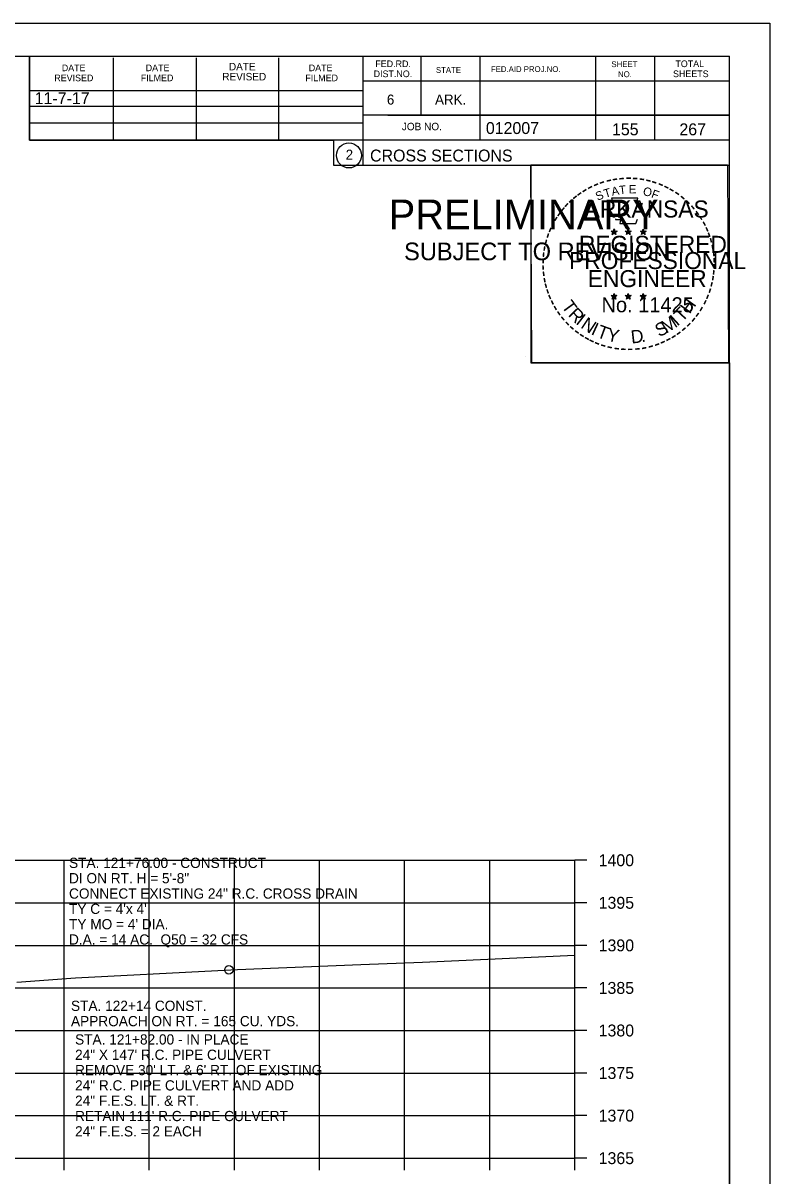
# Model space of a CAD drawing. Extents: x 1374311 to 1383814, y 384102 to 406278.
# Drawn here: x 1381703.8 to 1381791.6, y 385682.5 to 385818 of the extents above; entities that cross this region are included whole.
import ezdxf

# ---------------------------------------------------------------- set-up
doc = ezdxf.new("R2010")
doc.units = 0
for name, color, linetype in [('R_Axis', 7, 'Continuous'), ('R_Axis Annot', 7, 'Continuous'), ('R_Border', 7, 'Continuous'), ('R_Border Notes', 7, 'Continuous'), ('R_Border PE', 7, 'Continuous'), ('R_Border Prem', 7, 'Continuous'), ('R_Exist Surface', 7, 'Continuous'), ('R_Fin Surface', 7, 'Continuous'), ('R_Grid', 7, 'Continuous'), ('R_No Plot', 7, 'Continuous'), ('R_Water', 7, 'Continuous'), ('R_Water Annot', 7, 'Continuous')]:
    doc.layers.add(name, color=color, linetype=linetype)

msp = doc.modelspace()

# ---------------------------------------------------------------- linework, layer by layer
at = {"layer": 'R_Axis'}
for p, q in [((1381768.66, 385684.61), (1381768.66, 385719.61)), ((1381770.06, 385719.61), (1381768.66, 385719.61)), ((1381770.06, 385714.61), (1381768.66, 385714.61)), ((1381770.06, 385709.61), (1381768.66, 385709.61)), ((1381770.06, 385704.61), (1381768.66, 385704.61)), ((1381770.06, 385699.61), (1381768.66, 385699.61)), ((1381770.06, 385694.61), (1381768.66, 385694.61)), ((1381770.06, 385689.61), (1381768.66, 385689.61)), ((1381488.66, 385684.61), (1381768.66, 385684.61)), ((1381708.66, 385683.21), (1381708.66, 385684.61)), ((1381718.66, 385683.21), (1381718.66, 385684.61)), ((1381728.66, 385683.21), (1381728.66, 385684.61)), ((1381738.66, 385683.21), (1381738.66, 385684.61)), ((1381748.66, 385683.21), (1381748.66, 385684.61)), ((1381758.66, 385683.21), (1381758.66, 385684.61)), ((1381768.66, 385683.21), (1381768.66, 385684.61)), ((1381770.06, 385684.61), (1381768.66, 385684.61))]:
    msp.add_line(p, q, dxfattribs=at)
at = {"layer": 'R_Border'}
for p, q in [((1381470.66, 385814.07), (1381786.84, 385814.07)), ((1381704.58, 385804.19), (1381704.58, 385814.07)), ((1381714.44, 385804.19), (1381714.44, 385813.87)), ((1381724.2, 385804.19), (1381724.2, 385813.87)), ((1381733.88, 385804.19), (1381733.88, 385813.87)), ((1381743.74, 385814.07), (1381743.74, 385801.27)), ((1381750.58, 385814.07), (1381750.58, 385807.13)), ((1381757.52, 385814.07), (1381757.52, 385804.19)), ((1381771.1, 385814.07), (1381771.1, 385804.19)), ((1381778.04, 385814.07), (1381778.04, 385804.19)), ((1381786.84, 385608.61), (1381786.84, 385814.07)), ((1381786.84, 385811.13), (1381743.74, 385811.13)), ((1381786.84, 385811.15), (1381786.84, 385811.15)), ((1381704.58, 385810.05), (1381743.74, 385810.05)), ((1381704.58, 385808.19), (1381743.74, 385808.19)), ((1381704.58, 385804.19), (1381704.58, 385806.25)), ((1381704.58, 385806.25), (1381743.74, 385806.25)), ((1381786.84, 385807.13), (1381743.74, 385807.13)), ((1381746.7, 385807.13), (1381786.84, 385807.13)), ((1381786.84, 385804.19), (1381704.58, 385804.19)), ((1381743.74, 385801.27), (1381786.84, 385801.27))]:
    msp.add_line(p, q, dxfattribs=at)
msp.add_circle((1381742.12, 385802.41), 1.47, dxfattribs=at)
at = {"layer": 'R_Border PE'}
for p, q in [((1381772.92, 385793.53), (1381773.27, 385793.41)), ((1381772.92, 385793.53), (1381773.18, 385793.48)), ((1381772.92, 385793.53), (1381773.16, 385793.4)), ((1381773.06, 385793.12), (1381773.27, 385793.41)), ((1381773.06, 385793.12), (1381773.18, 385793.36)), ((1381773.06, 385793.12), (1381773.27, 385793.33)), ((1381773.27, 385793.78), (1381773.23, 385793.53)), ((1381773.27, 385793.41), (1381773.27, 385793.78)), ((1381773.27, 385793.78), (1381773.32, 385793.53)), ((1381773.62, 385793.53), (1381773.27, 385793.41)), ((1381773.48, 385793.12), (1381773.27, 385793.41)), ((1381773.48, 385793.12), (1381773.27, 385793.33)), ((1381773.62, 385793.53), (1381773.33, 385793.48)), ((1381773.48, 385793.12), (1381773.35, 385793.41)), ((1381773.62, 385793.53), (1381773.41, 385793.42)), ((1381774.59, 385793.53), (1381774.94, 385793.41)), ((1381774.59, 385793.53), (1381774.85, 385793.48)), ((1381774.59, 385793.53), (1381774.83, 385793.4)), ((1381774.73, 385793.12), (1381774.94, 385793.41)), ((1381774.73, 385793.12), (1381774.85, 385793.36)), ((1381774.73, 385793.12), (1381774.94, 385793.33)), ((1381774.94, 385793.78), (1381774.9, 385793.53)), ((1381774.94, 385793.41), (1381774.94, 385793.78)), ((1381774.94, 385793.78), (1381774.99, 385793.53)), ((1381775.29, 385793.53), (1381774.94, 385793.41)), ((1381775.15, 385793.12), (1381774.94, 385793.41)), ((1381775.15, 385793.12), (1381774.94, 385793.33)), ((1381775.29, 385793.53), (1381775, 385793.48)), ((1381775.15, 385793.12), (1381775.02, 385793.41)), ((1381775.29, 385793.53), (1381775.08, 385793.42)), ((1381776.36, 385793.51), (1381776.71, 385793.4)), ((1381776.36, 385793.51), (1381776.61, 385793.47)), ((1381776.36, 385793.51), (1381776.59, 385793.39)), ((1381776.49, 385793.11), (1381776.71, 385793.4)), ((1381776.49, 385793.11), (1381776.62, 385793.35)), ((1381776.49, 385793.11), (1381776.7, 385793.32)), ((1381776.71, 385793.77), (1381776.66, 385793.52)), ((1381776.92, 385793.11), (1381776.7, 385793.32)), ((1381776.71, 385793.4), (1381776.71, 385793.77)), ((1381776.71, 385793.77), (1381776.75, 385793.52)), ((1381777.05, 385793.51), (1381776.71, 385793.4)), ((1381776.92, 385793.11), (1381776.71, 385793.4)), ((1381777.05, 385793.51), (1381776.77, 385793.46)), ((1381776.92, 385793.11), (1381776.78, 385793.4)), ((1381777.05, 385793.51), (1381776.85, 385793.41)), ((1381772.92, 385785.95), (1381773.27, 385785.84)), ((1381772.92, 385785.95), (1381773.17, 385785.91)), ((1381772.92, 385785.95), (1381773.16, 385785.83)), ((1381773.05, 385785.54), (1381773.27, 385785.84)), ((1381773.27, 385786.21), (1381773.23, 385785.95)), ((1381773.27, 385785.84), (1381773.27, 385786.21)), ((1381773.27, 385786.21), (1381773.32, 385785.96)), ((1381773.61, 385785.95), (1381773.27, 385785.84)), ((1381773.48, 385785.54), (1381773.27, 385785.84)), ((1381773.61, 385785.95), (1381773.33, 385785.9)), ((1381773.48, 385785.54), (1381773.34, 385785.84)), ((1381773.61, 385785.95), (1381773.41, 385785.85)), ((1381774.59, 385785.95), (1381774.94, 385785.84)), ((1381774.59, 385785.95), (1381774.84, 385785.91)), ((1381774.59, 385785.95), (1381774.82, 385785.83)), ((1381774.72, 385785.54), (1381774.94, 385785.84)), ((1381774.94, 385786.21), (1381774.9, 385785.95)), ((1381774.94, 385785.84), (1381774.94, 385786.21)), ((1381774.94, 385786.21), (1381774.99, 385785.96)), ((1381775.28, 385785.95), (1381774.94, 385785.84)), ((1381775.15, 385785.54), (1381774.94, 385785.84)), ((1381775.28, 385785.95), (1381775, 385785.9)), ((1381775.15, 385785.54), (1381775.01, 385785.84)), ((1381775.28, 385785.95), (1381775.08, 385785.85)), ((1381776.35, 385785.94), (1381776.7, 385785.83)), ((1381776.35, 385785.94), (1381776.61, 385785.9)), ((1381776.35, 385785.94), (1381776.59, 385785.82)), ((1381776.49, 385785.53), (1381776.7, 385785.83)), ((1381776.7, 385786.2), (1381776.66, 385785.94)), ((1381776.7, 385785.83), (1381776.7, 385786.2)), ((1381776.7, 385786.2), (1381776.75, 385785.95)), ((1381777.05, 385785.94), (1381776.7, 385785.83)), ((1381776.92, 385785.53), (1381776.7, 385785.83)), ((1381777.05, 385785.94), (1381776.76, 385785.89)), ((1381776.92, 385785.53), (1381776.78, 385785.83)), ((1381777.05, 385785.94), (1381776.85, 385785.84)), ((1381773.05, 385785.54), (1381773.18, 385785.79)), ((1381773.05, 385785.54), (1381773.27, 385785.76)), ((1381773.48, 385785.54), (1381773.27, 385785.76)), ((1381774.72, 385785.54), (1381774.85, 385785.79)), ((1381774.72, 385785.54), (1381774.93, 385785.76)), ((1381775.15, 385785.54), (1381774.93, 385785.76)), ((1381776.49, 385785.53), (1381776.61, 385785.78)), ((1381776.49, 385785.53), (1381776.7, 385785.75)), ((1381776.92, 385785.53), (1381776.7, 385785.75))]:
    msp.add_line(p, q, dxfattribs=at)
for points in [[(1381772.96, 385797.4), (1381773.23, 385796.58)], [(1381776.47, 385796.48), (1381776.62, 385796.77), (1381775.93, 385796.74), (1381776.08, 385797.4), (1381772.96, 385797.4)], [(1381773.46, 385794.98), (1381773.46, 385794.89), (1381774.02, 385794.87), (1381773.96, 385794.4), (1381775.83, 385794.4), (1381776.04, 385794.94)], [(1381773.27, 385793.78), (1381773.48, 385793.12), (1381772.92, 385793.53), (1381773.62, 385793.53), (1381773.06, 385793.12), (1381773.27, 385793.78)], [(1381774.94, 385793.78), (1381775.15, 385793.12), (1381774.59, 385793.53), (1381775.29, 385793.53), (1381774.73, 385793.12), (1381774.94, 385793.78)], [(1381776.71, 385793.77), (1381776.92, 385793.11), (1381776.36, 385793.51), (1381777.05, 385793.51), (1381776.49, 385793.11), (1381776.71, 385793.77)], [(1381773.27, 385786.21), (1381773.48, 385785.54), (1381772.92, 385785.95), (1381773.61, 385785.95), (1381773.05, 385785.54), (1381773.27, 385786.21)], [(1381774.94, 385786.21), (1381775.15, 385785.54), (1381774.59, 385785.95), (1381775.28, 385785.95), (1381774.72, 385785.54), (1381774.94, 385786.21)], [(1381776.7, 385786.2), (1381776.92, 385785.53), (1381776.35, 385785.94), (1381777.05, 385785.94), (1381776.49, 385785.53), (1381776.7, 385786.2)]]:
    msp.add_lwpolyline(points, dxfattribs=at)
for centre, radius in [((1381773.27, 385793.41), 0.172), ((1381773.27, 385793.41), 0.145), ((1381773.27, 385793.41), 0.116), ((1381773.27, 385793.41), 0.0991), ((1381773.27, 385793.41), 0.0747), ((1381773.27, 385793.41), 0.0495), ((1381773.27, 385793.41), 0.0296), ((1381774.94, 385793.41), 0.172), ((1381774.94, 385793.41), 0.145), ((1381774.94, 385793.41), 0.116), ((1381774.94, 385793.41), 0.0991), ((1381774.94, 385793.41), 0.0747), ((1381774.94, 385793.41), 0.0495), ((1381774.94, 385793.41), 0.0296), ((1381776.7, 385793.4), 0.172), ((1381776.7, 385793.4), 0.145), ((1381776.7, 385793.4), 0.116), ((1381776.7, 385793.4), 0.0991), ((1381776.7, 385793.4), 0.0747), ((1381776.7, 385793.4), 0.0495), ((1381776.7, 385793.4), 0.0296), ((1381773.27, 385785.84), 0.172), ((1381773.27, 385785.84), 0.145), ((1381773.27, 385785.84), 0.116), ((1381773.27, 385785.84), 0.0991), ((1381773.27, 385785.84), 0.0747), ((1381773.27, 385785.84), 0.0495), ((1381773.27, 385785.84), 0.0296), ((1381774.94, 385785.84), 0.172), ((1381774.94, 385785.84), 0.145), ((1381774.94, 385785.84), 0.116), ((1381774.94, 385785.84), 0.0991), ((1381774.94, 385785.84), 0.0747), ((1381774.94, 385785.84), 0.0495), ((1381774.94, 385785.84), 0.0296), ((1381776.7, 385785.83), 0.172), ((1381776.7, 385785.83), 0.145), ((1381776.7, 385785.83), 0.116), ((1381776.7, 385785.83), 0.0991), ((1381776.7, 385785.83), 0.0747), ((1381776.7, 385785.83), 0.0495), ((1381776.7, 385785.83), 0.0296)]:
    msp.add_circle(centre, radius, dxfattribs=at)
at = {"layer": 'R_Exist Surface'}
msp.add_lwpolyline([(1381703.08, 385705.3), (1381710, 385705.8), (1381726.73, 385706.67), (1381729.01, 385706.79), (1381743.52, 385707.35), (1381750.78, 385707.62), (1381768.66, 385708.46)], dxfattribs=at)
at = {"layer": 'R_Grid'}
for p, q in [((1381488.66, 385719.61), (1381768.66, 385719.61)), ((1381708.66, 385684.61), (1381708.66, 385719.61)), ((1381718.66, 385684.61), (1381718.66, 385719.61)), ((1381728.66, 385684.61), (1381728.66, 385719.61)), ((1381738.66, 385684.61), (1381738.66, 385719.61)), ((1381748.66, 385684.61), (1381748.66, 385719.61)), ((1381758.66, 385684.61), (1381758.66, 385719.61)), ((1381768.66, 385684.61), (1381768.66, 385719.61)), ((1381488.66, 385714.61), (1381768.66, 385714.61)), ((1381488.66, 385709.61), (1381768.66, 385709.61)), ((1381488.66, 385704.61), (1381768.66, 385704.61)), ((1381488.66, 385699.61), (1381768.66, 385699.61)), ((1381488.66, 385694.61), (1381768.66, 385694.61)), ((1381488.66, 385689.61), (1381768.66, 385689.61)), ((1381488.66, 385684.61), (1381768.66, 385684.61))]:
    msp.add_line(p, q, dxfattribs=at)
at = {"layer": 'R_No Plot'}
for p, q in [((1381458.26, 385817.97), (1381791.59, 385817.97)), ((1381762.87, 385778.81), (1381762.87, 385778.81))]:
    msp.add_line(p, q, dxfattribs=at)
for points in [[(1381458.25, 385817.97), (1381791.59, 385817.97), (1381791.59, 385604.63), (1381458.25, 385604.63)], [(1381704.58, 385814.07), (1381704.58, 385804.19), (1381740.31, 385804.19), (1381740.31, 385801.27), (1381763.51, 385801.27), (1381763.51, 385778.06), (1381786.84, 385778.06), (1381786.84, 385608.61), (1381470.66, 385608.61), (1381470.66, 385814.07)], [(1381763.51, 385801.3), (1381786.61, 385801.3), (1381786.72, 385778.06), (1381763.62, 385778.06)]]:
    msp.add_lwpolyline(points, close=True, dxfattribs=at)
msp.add_circle((1381728.02, 385706.74), 0.5, dxfattribs=at)

# ---------------------------------------------------------------- texts
at = {"layer": 'R_Axis Annot'}
for s, p in [('1400', (1381771.46, 385718.91)), ('1395', (1381771.46, 385713.91)), ('1390', (1381771.46, 385708.91)), ('1385', (1381771.46, 385703.91)), ('1380', (1381771.46, 385698.91)), ('1375', (1381771.46, 385693.91)), ('1370', (1381771.46, 385688.91)), ('1365', (1381771.46, 385683.91))]:
    msp.add_text(s, height=1.4, dxfattribs=at).set_placement(p)
at = {"layer": 'R_Border'}
for s, height, p in [('DATE', 0.782, (1381708.38, 385812.31)), ('DATE', 0.782, (1381718.24, 385812.31)), ('DATE', 0.879, (1381728.02, 385812.41)), ('DATE', 0.782, (1381737.4, 385812.31)), ('FED.RD.', 0.782, (1381745.22, 385812.79)), ('FED.AID PROJ.NO.', 0.684, (1381758.8, 385812.21)), ('SHEET', 0.684, (1381772.96, 385812.79)), ('TOTAL', 0.782, (1381780.48, 385812.79)), ('REVISED', 0.782, (1381707.5, 385811.13)), ('FILMED', 0.782, (1381717.66, 385811.13)), ('REVISED', 0.879, (1381727.24, 385811.23)), ('FILMED', 0.782, (1381737, 385811.13)), ('DIST.NO.', 0.782, (1381745.02, 385811.61)), ('STATE', 0.684, (1381752.34, 385812.11)), ('NO.', 0.684, (1381773.74, 385811.61)), ('SHEETS', 0.782, (1381780.2, 385811.61)), ('6', 1.17, (1381746.58, 385808.39)), ('ARK.', 1.172, (1381752.24, 385808.39)), ('JOB NO.', 0.879, (1381748.34, 385805.37)), ('012007', 1.4, (1381758.21, 385804.93)), ('2', 1.17, (1381741.74, 385801.92)), ('CROSS SECTIONS', 1.4, (1381744.6, 385801.7))]:
    msp.add_text(s, height=height, rotation=360, dxfattribs=at).set_placement(p)
at = {"layer": 'R_Border Notes'}
for s, p in [('STA. 122+14 CONST.', (1381709.46, 385701.91)), ('APPROACH ON RT. = 165 CU. YDS.', (1381709.46, 385700.11))]:
    msp.add_text(s, height=1.2, dxfattribs=at).set_placement(p)
at = {"layer": 'R_Border PE'}
for s, height, rotation, p in [('-', 1.6, 19.1761, (1381771.71, 385798.53)), ('-', 1.6, 13.6301, (1381772.46, 385798.77)), ('-', 1.6, 10.2193, (1381773.14, 385798.93)), ('-', 1.6, 5.8968, (1381773.87, 385799.04)), ('-', 1.6, 0.1862, (1381774.64, 385799.12)), ('-', 1.6, 357.743, (1381775.36, 385799.1)), ('-', 1.6, 352.1617, (1381776.11, 385799.05)), ('-', 1.6, 347.2049, (1381776.83, 385798.93)), ('-', 1.6, 342.3362, (1381777.46, 385798.78)), ('-', 1.6, 36.2317, (1381769.27, 385797.18)), ('-', 1.6, 34.0636, (1381769.85, 385797.57)), ('-', 1.6, 28.7918, (1381770.44, 385797.94)), ('-', 1.6, 24.3072, (1381771.08, 385798.26)), ('S', 1, 21.594, (1381771.32, 385797.08)), ('T', 1, 16.4036, (1381772.23, 385797.41)), ('A', 1, 11.2132, (1381773.06, 385797.66)), ('T', 1, 6.0228, (1381773.91, 385797.83)), ('E', 1, 0.8323, (1381775.01, 385797.94)), ('O', 1, 350.4515, (1381776.62, 385797.73)), ('F', 1, 340.0707, (1381777.57, 385797.5)), ('-', 1.6, 337.8551, (1381778.2, 385798.55)), ('-', 1.6, 334.1211, (1381778.83, 385798.28)), ('-', 1.6, 329.6409, (1381779.41, 385798)), ('-', 1.6, 325.8627, (1381780.05, 385797.64)), ('-', 1.6, 48.423, (1381767.91, 385795.91)), ('-', 1.6, 42.9622, (1381768.36, 385796.38)), ('-', 1.6, 38.9507, (1381768.79, 385796.8)), ('ARKANSAS', 2, 360, (1381769.82, 385795.12)), ('-', 1.6, 320.5297, (1381780.66, 385797.21)), ('-', 1.6, 315.5786, (1381781.26, 385796.73)), ('-', 1.6, 54.2325, (1381767.1, 385794.85)), ('-', 1.6, 50.6142, (1381767.51, 385795.42)), ('-', 1.6, 309.8797, (1381781.83, 385796.18)), ('-', 1.6, 306.6522, (1381782.35, 385795.57)), ('-', 1.4, 303.6753, (1381782.84, 385795.01)), ('-', 1.6, 67.7743, (1381766.2, 385793.1)), ('-', 1.6, 62.8713, (1381766.46, 385793.71)), ('-', 1.6, 58.0706, (1381766.77, 385794.33)), ('-', 1.6, 299.6684, (1381783.16, 385794.4)), ('-', 1.6, 294.6628, (1381783.48, 385793.79)), ('-', 1.6, 72.3945, (1381765.98, 385792.47)), ('REGISTERED', 2, 360, (1381769.14, 385790.97)), ('DWB', 0.01, 360, (1381773.26, 385793.41)), ('DWB', 0.01, 360, (1381774.93, 385793.41)), ('DWB', 0.01, 360, (1381776.69, 385793.4)), ('-', 1.6, 290.5728, (1381783.74, 385793.21)), ('-', 1.6, 285.1233, (1381783.97, 385792.63)), ('-', 1.6, 81.2013, (1381765.65, 385791.04)), ('-', 1.6, 75.461, (1381765.78, 385791.76)), ('-', 1.6, 280.5493, (1381784.17, 385791.89)), ('-', 1.6, 89.0622, (1381765.55, 385789.65)), ('-', 1.6, 85.1863, (1381765.57, 385790.35)), ('PROFESSIONAL', 2, 360, (1381767.99, 385789.06)), ('-', 1.6, 276.5962, (1381784.33, 385791.12)), ('-', 1.6, 274.3301, (1381784.39, 385790.4)), ('-', 1.6, 94.1959, (1381765.58, 385788.93)), ('-', 1.6, 98.9479, (1381765.66, 385788.26)), ('ENGINEER', 2, 360, (1381770.18, 385786.94)), ('-', 1.6, 263.5172, (1381784.41, 385789.1)), ('-', 1.6, 269.9407, (1381784.43, 385789.77)), ('-', 1.6, 101.7149, (1381765.79, 385787.53)), ('-', 1.6, 105.4578, (1381765.95, 385786.93)), ('-', 1.6, 255.7626, (1381784.23, 385787.77)), ('-', 1.6, 260.9953, (1381784.34, 385788.45)), ('-', 1.6, 109.0874, (1381766.17, 385786.3)), ('-', 1.6, 114.0643, (1381766.42, 385785.71)), ('DWB', 0.01, 360, (1381773.25, 385785.84)), ('DWB', 0.01, 360, (1381774.92, 385785.84)), ('DWB', 0.01, 360, (1381776.69, 385785.83)), ('-', 1.6, 247.8887, (1381783.82, 385786.37)), ('-', 1.6, 252.8681, (1381784.05, 385787.05)), ('-', 1.6, 115.7289, (1381766.73, 385785.09)), ('-', 1.6, 120.4471, (1381767.08, 385784.5)), ('T', 1.54, 306.0406, (1381767.03, 385784.68)), ('R', 1.54, 314.005, (1381767.79, 385783.63)), ('No. 11425', 1.757, 360, (1381771.8, 385783.99)), ('T', 1.54, 46.6444, (1381781.26, 385782.77)), ('H', 1.54, 54.6088, (1381782.15, 385783.71)), ('-', 1.6, 239.0712, (1381783.17, 385784.99)), ('-', 1.6, 244.6197, (1381783.56, 385785.75)), ('-', 1.6, 125.8934, (1381767.49, 385783.94)), ('-', 1.6, 130.7181, (1381767.95, 385783.39)), ('I', 1.54, 321.9694, (1381768.69, 385782.7)), ('N', 1.54, 326.5002, (1381769.26, 385782.23)), ('M', 1.54, 32.6563, (1381779.41, 385781.45)), ('I', 1.54, 42.1136, (1381780.7, 385782.29)), ('-', 1.6, 231.2538, (1381782.34, 385783.77)), ('-', 1.6, 233.8452, (1381782.77, 385784.34)), ('-', 1.6, 134.2238, (1381768.47, 385782.84)), ('-', 1.6, 138.9338, (1381768.99, 385782.38)), ('-', 1.6, 144.6463, (1381769.55, 385781.97)), ('I', 1.54, 335.3603, (1381770.47, 385781.44)), ('T', 1.54, 339.8912, (1381771.13, 385781.11)), ('Y', 1.54, 347.8556, (1381772.34, 385780.67)), ('D', 1.54, 6.3969, (1381775.33, 385780.31)), ('S', 1.54, 26.9312, (1381778.57, 385781.04)), ('-', 1.6, 215.7363, (1381780.79, 385782.23)), ('-', 1.6, 221.0851, (1381781.33, 385782.7)), ('-', 1.6, 225.7653, (1381781.86, 385783.21)), ('-', 1.6, 148.0898, (1381770.11, 385781.6)), ('-', 1.6, 151.5704, (1381770.69, 385781.28)), ('-', 1.6, 154.6002, (1381771.21, 385781.03)), ('-', 1.6, 158.5612, (1381771.83, 385780.78)), ('.', 1.54, 13.7642, (1381776.52, 385780.44)), ('-', 1.6, 200.7184, (1381778.45, 385780.9)), ('-', 1.6, 204.2516, (1381779.07, 385781.18)), ('-', 1.6, 207.3568, (1381779.69, 385781.5)), ('-', 1.6, 212.2491, (1381780.25, 385781.84)), ('-', 1.6, 162.7983, (1381772.52, 385780.56)), ('-', 1.6, 167.5555, (1381773.24, 385780.4)), ('-', 1.6, 173.1155, (1381774.01, 385780.29)), ('-', 1.6, 176.5183, (1381774.76, 385780.24)), ('-', 1.6, 181.5918, (1381775.5, 385780.26)), ('-', 1.6, 185.8167, (1381776.31, 385780.33)), ('-', 1.6, 191.2858, (1381777.04, 385780.46)), ('-', 1.6, 195.4743, (1381777.77, 385780.66))]:
    msp.add_text(s, height=height, rotation=rotation, dxfattribs=at).set_placement(p)
at = {"layer": 'R_Border Prem'}
for s, height, p in [('PRELIMINARY', 3.5, (1381746.79, 385793.73)), ('DWB', 0.01, (1381747.53, 385795.58)), ('SUBJECT TO REVISION', 2.0751, (1381748.6, 385790.1))]:
    msp.add_text(s, height=height, rotation=360, dxfattribs=at).set_placement(p)
at = {"layer": 'R_Fin Surface'}
msp.add_text('11-7-17', height=1.4, dxfattribs=at).set_placement((1381705.2, 385808.44))
at = {"layer": 'R_Water'}
for s, p in [('155', (1381773.03, 385804.78)), ('267', (1381780.95, 385804.78))]:
    msp.add_text(s, height=1.4, rotation=360, dxfattribs=at).set_placement(p)
at = {"layer": 'R_Water Annot'}
for s, p in [('STA. 121+76.00 - CONSTRUCT', (1381709.23, 385718.7)), ('DI ON RT. H = 5\'-8"', (1381709.23, 385716.9)), ('CONNECT EXISTING 24" R.C. CROSS DRAIN', (1381709.23, 385715.1)), ("TY C = 4'x 4'", (1381709.23, 385713.3)), ("TY MO = 4' DIA.", (1381709.23, 385711.5)), ('D.A. = 14 AC.  Q50 = 32 CFS', (1381709.23, 385709.7)), ('STA. 121+82.00 - IN PLACE', (1381709.94, 385697.96)), ('24" X 147\' R.C. PIPE CULVERT', (1381709.94, 385696.16)), ("REMOVE 30' LT. & 6' RT. OF EXISTING", (1381709.94, 385694.36)), ('24" R.C. PIPE CULVERT AND ADD', (1381709.94, 385692.56)), ('24" F.E.S. LT. & RT. ', (1381709.94, 385690.76)), ("RETAIN 111' R.C. PIPE CULVERT", (1381709.94, 385688.96)), ('24" F.E.S. = 2 EACH', (1381709.94, 385687.16))]:
    msp.add_text(s, height=1.2, dxfattribs=at).set_placement(p)

doc.saveas('drawing.dxf')
